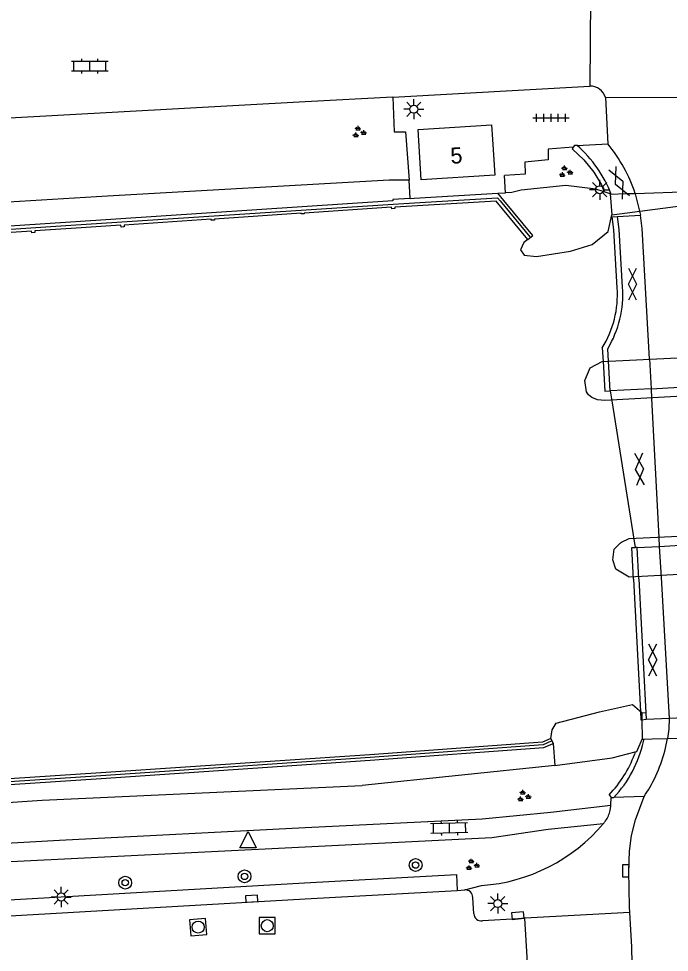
# Model space of a CAD drawing. Extents: x 132999 to 136000, y 398499 to 400501.
# Drawn here: x 133982.2 to 134022.7, y 398906.5 to 398964.6 of the extents above; entities that cross this region are included whole.
import ezdxf

# ---------------------------------------------------------------- set-up
doc = ezdxf.new("R2010")
doc.units = 0
for name, color, linetype in [('gg-afsc-muur', 7, 'Continuous'), ('gg-anno-huisnummerreeks BGT', 7, 'Continuous'), ('gg-bbg-hoofdgebouw', 7, 'Continuous'), ('gg-knt-BGT kruinlijn', 7, 'Continuous'), ('gg-knt-verharding', 7, 'Continuous'), ('gg-knt-verharding niveau 01', 7, 'Continuous'), ('gg-kwrk-kunstwerk', 7, 'Continuous'), ('gg-kwrk-kunstwerk niveau 01', 7, 'Continuous'), ('gt-grn-groengrens', 7, 'Continuous'), ('gt-grn-weggrens', 7, 'Continuous'), ('gt-symb-boom', 7, 'Continuous'), ('gt-symb-gesloten verharding', 7, 'Continuous'), ('gt-symb-groenvak', 7, 'Continuous'), ('gt-symb-klinker verharding', 7, 'Continuous'), ('gt-symb-kolk', 7, 'Continuous'), ('gt-symb-lichtmast', 7, 'Continuous'), ('gt-symb-rioolschacht', 7, 'Continuous'), ('gt-symb-tegel verharding', 7, 'Continuous'), ('gt-symb-waterafsluiter', 7, 'Continuous'), ('gx-grn-maaiveld', 7, 'Continuous')]:
    doc.layers.add(name, color=color, linetype=linetype)

# ---------------------------------------------------------------- blocks, each defined once
blk = doc.blocks.new('gt0-BOOM')
at = {"layer": 'gt-symb-boom'}
for radius in [0.4, 0.2]:
    blk.add_circle((0, 0), radius, dxfattribs=at)
blk = doc.blocks.new('gt0-WAFSL')
at = {"layer": 'gt-symb-waterafsluiter'}
for p, q in [((-0.5, -0.333), (0, 0.667)), ((0, 0.667), (0.5, -0.333)), ((0.5, -0.333), (-0.5, -0.333))]:
    blk.add_line(p, q, dxfattribs=at)
blk = doc.blocks.new('gt0-KOLK')
at = {"layer": 'gt-symb-kolk'}
blk.add_lwpolyline([(0, 0), (0.375, 0), (0.375, 0.4), (-0.375, 0.4), (-0.375, 0), (0, 0)], dxfattribs=at)
blk = doc.blocks.new('gt0-RS')
at = {"layer": 'gt-symb-rioolschacht'}
blk.add_lwpolyline([(-0.5, -0.5), (0.5, -0.5), (0.5, 0.5), (-0.5, 0.5)], close=True, dxfattribs=at)
blk.add_circle((0, 0), 0.375, dxfattribs=at)
blk = doc.blocks.new('gt0-LMAST')
at = {"layer": 'gt-symb-lichtmast'}
for p, q in [((-0.005, 0.246), (-0.005, 0.621)), ((-0.182, 0.173), (-0.447, 0.438)), ((0.172, 0.173), (0.437, 0.438)), ((-0.255, -0.004), (-0.63, -0.004)), ((-0.182, -0.181), (-0.447, -0.446)), ((-0.005, -0.254), (-0.005, -0.629)), ((0.437, -0.446), (0.172, -0.181)), ((0.245, -0.004), (0.62, -0.004))]:
    blk.add_line(p, q, dxfattribs=at)
blk.add_circle((-0.005, -0.004), 0.25, dxfattribs=at)
blk = doc.blocks.new('gt0-KL1')
at = {"layer": 'gt-symb-klinker verharding'}
for p, q in [((-1.15, 0.3), (1.15, 0.3)), ((-1, -0.3), (-1, 0.3)), ((-0.5, 0.3), (-0.5, 0.45)), ((0, -0.3), (0, 0.3)), ((0.5, 0.3), (0.5, 0.45)), ((1, -0.3), (1, 0.3)), ((-1.15, -0.3), (1.15, -0.3)), ((-0.5, -0.45), (-0.5, -0.3)), ((0.5, -0.45), (0.5, -0.3))]:
    blk.add_line(p, q, dxfattribs=at)
blk = doc.blocks.new('gt0-GRVAK')
at = {"layer": 'gt-symb-groenvak'}
for p, q in [((-0.11, 0.189), (-0.228, 0.24)), ((-0.182, 0.153), (0.088, 0.153)), ((-0.091, 0.211), (-0.156, 0.322)), ((-0.047, 0.214), (-0.047, 0.393)), ((-0.004, 0.211), (0.061, 0.322)), ((0.015, 0.189), (0.133, 0.24)), ((0.262, -0.052), (0.197, 0.059)), ((0.305, -0.049), (0.305, 0.13)), ((0.349, -0.052), (0.414, 0.059)), ((-0.245, -0.228), (-0.363, -0.177)), ((-0.318, -0.264), (-0.047, -0.264)), ((-0.226, -0.206), (-0.291, -0.095)), ((-0.183, -0.203), (-0.183, -0.024)), ((-0.139, -0.206), (-0.074, -0.095)), ((-0.12, -0.228), (-0.002, -0.177)), ((0.243, -0.074), (0.125, -0.023)), ((0.17, -0.11), (0.441, -0.11)), ((0.368, -0.074), (0.486, -0.023))]:
    blk.add_line(p, q, dxfattribs=at)
blk = doc.blocks.new('gt0-TEG1')
at = {"layer": 'gt-symb-tegel verharding'}
for p, q in [((-1.125, 0), (1.125, 0)), ((-0.9, -0.25), (-0.9, 0.25)), ((-0.45, -0.25), (-0.45, 0.25)), ((0, -0.25), (0, 0.25)), ((0.45, -0.25), (0.45, 0.25)), ((0.9, -0.25), (0.9, 0.25))]:
    blk.add_line(p, q, dxfattribs=at)
blk = doc.blocks.new('gt0-GESVH1')
at = {"layer": 'gt-symb-gesloten verharding'}
for p, q in [((-0.992, -0.261), (0.008, 0.239)), ((0.008, -0.261), (-0.992, 0.239)), ((0.008, 0.239), (1.008, -0.261)), ((1.008, 0.239), (0.008, -0.261))]:
    blk.add_line(p, q, dxfattribs=at)

msp = doc.modelspace()

# ---------------------------------------------------------------- linework, layer by layer
at = {"layer": 'gg-afsc-muur'}
for points in [[(133908.337, 398946.753), (133925.099, 398947.799), (133943.563, 398948.959), (133964.236, 398950.3), (133985.403, 398951.696), (134005.47, 398953.022), (134006.795, 398953.095), (134011.966, 398953.413), (134012.122, 398953.222), (134013.987, 398950.975)], [(134015.307, 398919.588), (134014.815, 398919.363), (134004.028, 398918.578), (133987.272, 398917.442), (133975.884, 398916.696), (133975.105, 398916.642), (133959.453, 398915.639), (133941.291, 398914.436), (133925.031, 398913.031), (133912.427, 398911.914), (133894.501, 398910.088), (133881.905, 398907.906), (133881.132, 398907.765), (133879.249, 398907.429), (133878.111, 398907.169), (133876.96, 398906.49), (133863.255, 398897.204), (133860.971, 398894.268)]]:
    msp.add_lwpolyline(points, dxfattribs=at)
at = {"layer": 'gg-bbg-hoofdgebouw'}
msp.add_lwpolyline([(134011.656, 398957.029), (134011.791, 398954.82), (134007.221, 398954.53), (134007.021, 398957.65), (134011.601, 398957.94), (134011.656, 398957.029)], dxfattribs=at)
at = {"layer": 'gg-knt-BGT kruinlijn'}
for p, q in [((134005.213, 398954.502), (133987.692, 398953.502)), ((134006.049, 398954.504), (134005.213, 398954.502)), ((134006.469, 398954.512), (134006.049, 398954.504)), ((134016.223, 398954.17), (134013.435, 398953.888)), ((134018.085, 398953.951), (134016.223, 398954.17)), ((133987.692, 398953.502), (133966.523, 398952.272)), ((134012.857, 398953.745), (134012.462, 398953.722)), ((134013.435, 398953.888), (134012.857, 398953.745)), ((134018.613, 398953.782), (134018.085, 398953.951)), ((134018.976, 398953.665), (134018.613, 398953.782)), ((134019.097, 398918.549), (134020.531, 398918.929)), ((134015.529, 398918.087), (134003.541, 398916.83)), ((134015.529, 398918.087), (134019.097, 398918.549)), ((133983.622, 398915.918), (134003.541, 398916.83)), ((133966.706, 398914.804), (133983.622, 398915.918))]:
    msp.add_line(p, q, dxfattribs=at)
at = {"layer": 'gg-knt-verharding'}
for p, q in [((134005.444, 398959.68), (134017.706, 398960.352)), ((134000, 398959.382), (133978.56, 398958.203)), ((134005.444, 398959.68), (134000, 398959.382)), ((134018.687, 398959.647), (134018.833, 398956.757)), ((134006.228, 398957.517), (134006.469, 398954.512)), ((134013.686, 398954.882), (134012.398, 398954.799)), ((134012.441, 398954.07), (134012.398, 398954.799)), ((134012.462, 398953.722), (134012.441, 398954.07)), ((134019.025, 398915.608), (134019.051, 398916.083)), ((134015.289, 398915.185), (134019.025, 398915.608)), ((134018.98, 398915.283), (134019.022, 398915.546)), ((134019.022, 398915.546), (134019.025, 398915.608)), ((134015.117, 398914.117), (134018.563, 398914.475)), ((133980.237, 398912.034), (134000, 398913.015)), ((134009.931, 398910.335), (134010.972, 398910.615)), ((134000, 398909.781), (134009.451, 398910.308)), ((134009.451, 398910.308), (134009.931, 398910.335)), ((134010.487, 398908.854), (134010.42, 398909.867)), ((134013.998, 398903.042), (134013.671, 398908.584))]:
    msp.add_line(p, q, dxfattribs=at)
for points in [[(134005.444, 398959.68), (134005.53, 398957.524), (134006.228, 398957.517)], [(134016.681, 398956.55), (134015.116, 398956.44), (134015.122, 398955.772), (134013.67, 398955.633), (134013.686, 398954.882)], [(134020.208, 398908.925), (134020.185, 398909.29), (134020.149, 398911.523), (134020.175, 398912.755), (134020.309, 398913.732), (134020.552, 398914.708), (134021.088, 398916.157)], [(134000, 398914.215), (134011.008, 398914.771), (134015.289, 398915.185)], [(133880.995, 398903.679), (133892.032, 398905.254), (133910.606, 398907.453), (133923.02, 398908.81), (133937.686, 398910.331), (133944.46, 398910.951), (133951.24, 398911.494), (133959.885, 398912.053), (133984.703, 398913.435), (134000, 398914.215)], [(134000, 398913.015), (134011.617, 398913.604), (134015.117, 398914.117)], [(133925.836, 398904.132), (133936.04, 398905.167), (133951.44, 398906.5), (133966.834, 398907.73), (133981.254, 398908.694), (134000, 398909.781)], [(134013.671, 398908.584), (134013.256, 398908.542), (134011.022, 398908.406)]]:
    msp.add_lwpolyline(points, dxfattribs=at)
for centre, radius, start, end in [((134017.76, 398959.393), 0.961, 15.35579, 93.23805), ((134017.178, 398915.699), 1.849, 325.11315, 347.01157), ((134017.064, 398915.802), 2.002, 318.47289, 324.54503), ((134010.237, 398921.455), 10.865, 273.87936, 320.02703), ((134009.97, 398909.886), 0.451, 357.58032, 94.93382), ((134010.976, 398908.895), 0.491, 184.73975, 275.37577), ((133906.351, 398901.773), 114.081, 0.73579, 3.59434)]:
    msp.add_arc(centre, radius, start, end, dxfattribs=at)
at = {"layer": 'gg-knt-verharding niveau 01'}
for p, q in [((134019.442, 398952.236), (134020.871, 398952.324)), ((134019.095, 398952.216), (134019.442, 398952.236)), ((134020.959, 398920.923), (134021.216, 398920.96)), ((134021.216, 398920.96), (134022.661, 398921.026)), ((134020.893, 398920.914), (134020.959, 398920.923))]:
    msp.add_line(p, q, dxfattribs=at)
at = {"layer": 'gg-kwrk-kunstwerk'}
for p, q in [((134016.681, 398956.55), (134016.618, 398956.456)), ((134016.922, 398956.667), (134018.833, 398956.757)), ((134017.956, 398955.003), (134018.432, 398954.209)), ((134018.432, 398954.209), (134018.613, 398953.782)), ((134020.531, 398918.929), (134020.489, 398918.775)), ((134018.912, 398916.262), (134019.051, 398916.083)), ((134019.051, 398916.083), (134019.206, 398916.098)), ((134021.088, 398916.157), (134019.206, 398916.098))]:
    msp.add_line(p, q, dxfattribs=at)
for points in [[(134016.618, 398956.456), (134017.338, 398955.776), (134017.956, 398955.003)], [(134016.922, 398956.667), (134016.751, 398956.656), (134016.681, 398956.55)]]:
    msp.add_lwpolyline(points, dxfattribs=at)
for centre, radius, start, end in [((134013.955, 398921.116), 7.264, 316.30071, 347.758), ((134013.409, 398921.338), 9.274, 330.07147, 350.22179), ((134013.952, 398921.126), 6.947, 315.56129, 340.21914), ((134013.812, 398921.251), 8.882, 325.00116, 329.25699)]:
    msp.add_arc(centre, radius, start, end, dxfattribs=at)
at = {"layer": 'gg-kwrk-kunstwerk niveau 01'}
for p, q in [((134028.095, 398953.912), (134020.542, 398953.666)), ((134020.542, 398953.666), (134020.871, 398952.324)), ((134018.49, 398944.069), (134018.541, 398943.231)), ((134018.869, 398943.249), (134018.826, 398944.02)), ((134018.973, 398941.405), (134018.869, 398943.249)), ((134021.422, 398943.391), (134021.527, 398941.526)), ((134021.527, 398941.526), (134028.553, 398941.91)), ((134021.527, 398941.526), (134018.973, 398941.405)), ((134018.973, 398941.405), (134019.074, 398940.775)), ((134021.527, 398941.526), (134021.559, 398940.91)), ((134019.074, 398940.775), (134020.454, 398932.17)), ((134021.559, 398940.91), (134022.013, 398932.26)), ((134020.454, 398932.17), (134020.537, 398931.651)), ((134022.013, 398932.26), (134022.041, 398931.718)), ((134022.041, 398931.718), (134029.081, 398932.14)), ((134020.662, 398931.657), (134020.537, 398931.651)), ((134020.662, 398931.657), (134022.041, 398931.718)), ((134020.767, 398929.695), (134020.662, 398931.657)), ((134022.041, 398931.718), (134022.158, 398929.773)), ((134020.441, 398929.677), (134020.866, 398921.443)), ((134020.767, 398929.695), (134021.196, 398921.348)), ((134022.158, 398929.773), (134022.661, 398921.026)), ((134020.866, 398921.443), (134020.893, 398920.914)), ((134021.196, 398921.348), (134021.216, 398920.96)), ((134022.548, 398919.763), (134024.433, 398919.816))]:
    msp.add_line(p, q, dxfattribs=at)
for points in [[(134021.422, 398943.391), (134020.966, 398951.491), (134020.871, 398952.324)], [(134019.419, 398947.801), (134019.202, 398951.421), (134019.095, 398952.216)], [(134019.749, 398947.842), (134019.547, 398951.444), (134019.442, 398952.236)], [(134018.541, 398943.231), (134018.654, 398941.378), (134018.973, 398941.405)], [(134020.441, 398929.677), (134020.335, 398931.64), (134020.537, 398931.651)], [(134022.661, 398921.026), (134022.624, 398920.336), (134022.548, 398919.763)]]:
    msp.add_lwpolyline(points, dxfattribs=at)
for centre, radius, start, end in [((134013.169, 398947.375), 6.264, 328.14497, 3.89817), ((134013.363, 398947.362), 6.404, 328.54459, 4.30185)]:
    msp.add_arc(centre, radius, start, end, dxfattribs=at)
at = {"layer": 'gt-grn-groengrens'}
for p, q in [((133999.942, 398910.779), (134009.403, 398911.307)), ((134009.403, 398911.307), (134009.451, 398910.308))]:
    msp.add_line(p, q, dxfattribs=at)
msp.add_lwpolyline([(133925.736, 398905.127), (133935.946, 398906.163), (133951.357, 398907.497), (133966.761, 398908.727), (133981.192, 398909.692), (133999.942, 398910.779)], dxfattribs=at)
at = {"layer": 'gt-grn-weggrens'}
for p, q in [((134017.753, 398966.3), (134017.706, 398960.352)), ((134029.651, 398959.594), (134018.687, 398959.647)), ((134020.208, 398908.925), (134013.671, 398908.584))]:
    msp.add_line(p, q, dxfattribs=at)
at = {"layer": 'gx-grn-maaiveld'}
for p, q in [((134006.526, 398953.369), (134006.469, 398954.512)), ((134011.995, 398953.694), (134012.462, 398953.722)), ((134018.976, 398953.665), (134019.088, 398952.342)), ((134019.088, 398952.342), (134029.808, 398953.756)), ((134020.949, 398921.37), (134020.959, 398920.923)), ((134020.949, 398921.37), (134021.196, 398921.348)), ((134022.661, 398921.026), (134029.749, 398921.352)), ((134020.959, 398920.923), (134020.981, 398919.719)), ((134015.28, 398919.768), (134015.426, 398919.45)), ((134015.426, 398919.45), (134015.529, 398918.087)), ((134020.642, 398918.959), (134020.981, 398919.719)), ((134020.981, 398919.719), (134021.083, 398919.722)), ((134020.531, 398918.929), (134020.642, 398918.959))]:
    msp.add_line(p, q, dxfattribs=at)
for points in [[(134006.526, 398953.369), (134006.778, 398953.384), (134011.995, 398953.694)], [(134013.864, 398950.81), (134014.172, 398951.066), (134012.368, 398953.237), (134011.995, 398953.694)], [(134019.052, 398953.618), (134019.03, 398953.617), (134018.976, 398953.665)], [(134020.542, 398953.666), (134019.926, 398953.646), (134019.052, 398953.618)], [(134006.526, 398953.369), (134005.453, 398953.303), (134005.458, 398953.222), (133985.39, 398951.896), (133964.223, 398950.5), (133943.55, 398949.159), (133925.086, 398947.999), (133908.324, 398946.953)], [(134013.864, 398950.81), (134011.876, 398953.207), (134005.572, 398952.828), (134005.578, 398952.736), (134005.379, 398952.723), (134005.373, 398952.816), (133999.933, 398952.456), (133999.935, 398952.417), (133999.736, 398952.404), (133999.733, 398952.443), (133994.34, 398952.087), (133994.344, 398952.021), (133994.145, 398952.008), (133994.14, 398952.073), (133988.72, 398951.715), (133988.727, 398951.597), (133988.528, 398951.584), (133988.52, 398951.702), (133985.416, 398951.497), (133983.156, 398951.348), (133983.162, 398951.251), (133982.963, 398951.238), (133982.957, 398951.335), (133977.558, 398950.979)], [(134013.864, 398950.81), (134013.606, 398950.62), (134013.407, 398950.169), (134013.624, 398949.844), (134014.403, 398949.755), (134016.506, 398950.096), (134017.862, 398950.498), (134018.855, 398951.321), (134019.088, 398952.342)], [(134031.679, 398941.531), (134018.646, 398940.805), (134018.187, 398940.832), (134017.829, 398940.972), (134017.624, 398941.148), (134017.517, 398941.339), (134017.397, 398942.04), (134017.728, 398942.837), (134018.49, 398943.231), (134031.688, 398943.872), (134032.339, 398943.606), (134032.571, 398943.331), (134032.687, 398942.914), (134032.579, 398942.415), (134032.271, 398941.838), (134031.679, 398941.531)], [(134019.614, 398931.927), (134019.694, 398931.98), (134020.171, 398932.198), (134031.145, 398932.727), (134031.732, 398932.439), (134032.107, 398931.806), (134032.073, 398930.964), (134031.963, 398930.737), (134031.781, 398930.561), (134031.482, 398930.4), (134020.172, 398929.791), (134019.332, 398930.301), (134019.146, 398930.869), (134019.221, 398931.536), (134019.614, 398931.927)], [(134015.28, 398919.768), (134015.368, 398920.308), (134015.613, 398920.717), (134018.322, 398921.424), (134020.377, 398921.869), (134020.949, 398921.37)], [(134015.28, 398919.768), (134014.771, 398919.535), (134004.016, 398918.753), (133987.26, 398917.617), (133975.872, 398916.871), (133975.093, 398916.817), (133959.442, 398915.814), (133941.278, 398914.61), (133925.016, 398913.205), (133912.41, 398912.088), (133894.477, 398910.261), (133881.874, 398908.078), (133881.101, 398907.937), (133879.214, 398907.6), (133878.046, 398907.334), (133876.866, 398906.638), (133863.131, 398897.331), (133860.798, 398894.331)], [(133892.723, 398909.602), (133894.525, 398909.914), (133912.443, 398911.74), (133925.046, 398912.856), (133941.305, 398914.261), (133959.465, 398915.465), (133975.116, 398916.468), (133975.895, 398916.522), (133987.283, 398917.268), (134004.041, 398918.404), (134014.859, 398919.191), (134015.426, 398919.45)], [(134021.053, 398919.576), (134021.068, 398919.647), (134021.083, 398919.722)], [(134021.083, 398919.722), (134021.599, 398919.736), (134022.548, 398919.763)]]:
    msp.add_lwpolyline(points, dxfattribs=at)
for centre, radius, start, end in [((134011.763, 398950.794), 7.817, 21.17508, 48.70043), ((134011.77, 398950.834), 9.218, 17.89258, 39.98344)]:
    msp.add_arc(centre, radius, start, end, dxfattribs=at)

# ---------------------------------------------------------------- block references
at = {"layer": 'gt-symb-boom'}
for p in [(134006.866, 398911.886), (133988.787, 398910.788), (133996.217, 398911.18)]:
    msp.add_blockref('gt0-BOOM', p, dxfattribs=at)
at = {"layer": 'gt-symb-gesloten verharding'}
for p, rotation in [((134019.548, 398954.348), -65.3329947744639), ((134020.357, 398948.03), 90), ((134020.822, 398936.532), -86.78837422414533), ((134021.615, 398924.638), 90)]:
    msp.add_blockref('gt0-GESVH1', p, dxfattribs=dict(at, rotation=rotation))
at = {"layer": 'gt-symb-groenvak'}
for p in [(134003.329, 398957.487), (134016.186, 398955.018), (134013.587, 398916.165), (134010.381, 398911.889)]:
    msp.add_blockref('gt0-GRVAK', p, dxfattribs=at)
at = {"layer": 'gt-symb-klinker verharding'}
msp.add_blockref('gt0-KL1', (133986.583, 398961.603), dxfattribs=at)
at = {"layer": 'gt-symb-klinker verharding', "rotation": -178.45338970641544}
msp.add_blockref('gt0-KL1', (134008.958, 398914.183), dxfattribs=at)
at = {"layer": 'gt-symb-kolk'}
for p, rotation in [((134020.149, 398911.523), 88.79743343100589), ((133996.678, 398909.595), 3.3832876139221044), ((134013.256, 398908.542), 5.779648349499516)]:
    msp.add_blockref('gt0-KOLK', p, dxfattribs=dict(at, rotation=rotation))
at = {"layer": 'gt-symb-lichtmast'}
for p in [(134006.761, 398958.922), (134018.333, 398953.916), (133984.801, 398909.901), (134011.986, 398909.491)]:
    msp.add_blockref('gt0-LMAST', p, dxfattribs=at)
at = {"layer": 'gt-symb-rioolschacht', "rotation": -174.89375827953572}
msp.add_blockref('gt0-RS', (133993.331, 398908.025), dxfattribs=at)
at = {"layer": 'gt-symb-rioolschacht'}
msp.add_blockref('gt0-RS', (133997.631, 398908.112), dxfattribs=at)
at = {"layer": 'gt-symb-tegel verharding'}
msp.add_blockref('gt0-TEG1', (134015.298, 398958.381), dxfattribs=at)
at = {"layer": 'gt-symb-waterafsluiter'}
msp.add_blockref('gt0-WAFSL', (133996.432, 398913.298), dxfattribs=at)

# ---------------------------------------------------------------- texts
at = {"layer": 'gg-anno-huisnummerreeks BGT'}
msp.add_text('5', height=1, rotation=3.6, dxfattribs=at).set_placement((134009.066, 398955.525))

doc.saveas('drawing.dxf')
